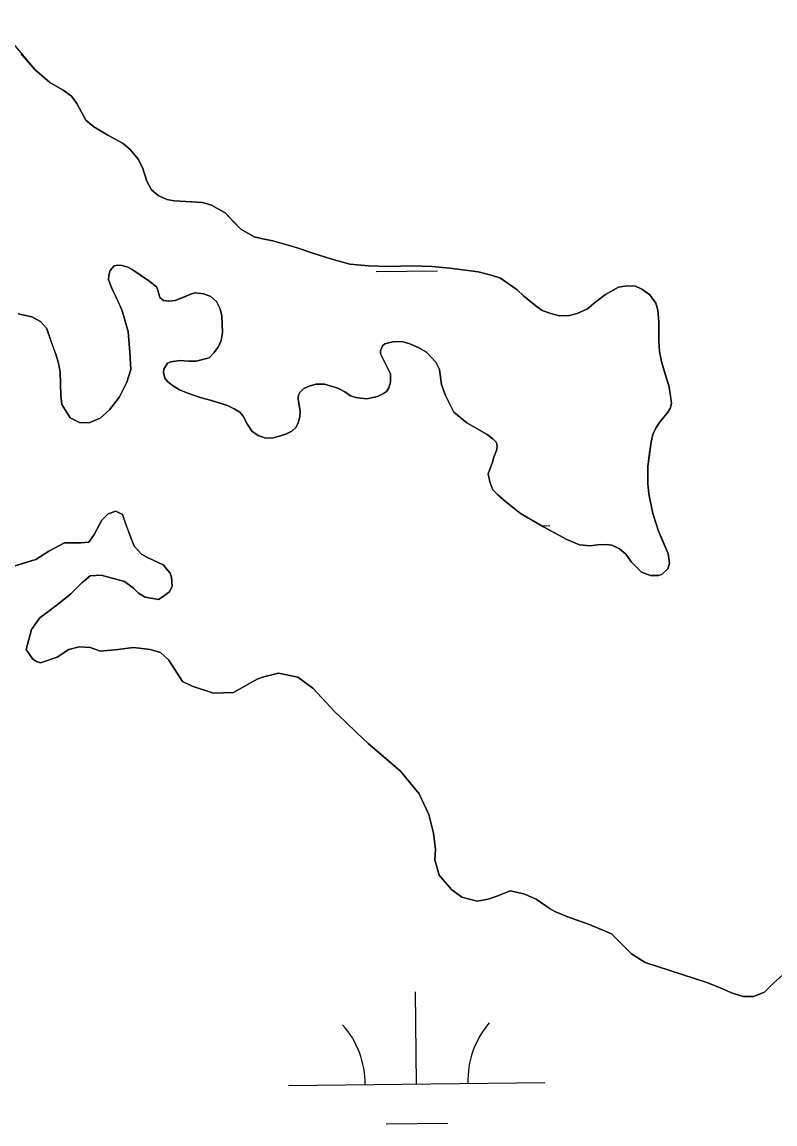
# Model space of a CAD drawing. Extents: x 3694830 to 3732949, y 415201 to 440970.
# Drawn here: x 3721542.5 to 3721836.1, y 421641.3 to 422071.2 of the extents above; entities that cross this region are included whole.
import ezdxf

# ---------------------------------------------------------------- set-up
doc = ezdxf.new("R2010")
doc.units = 0
doc.layers.add('V-TOPO-SHOR', color=7, linetype='Continuous')
doc.layers.add('V-WETL-SWMP', color=7, linetype='Continuous')

msp = doc.modelspace()

# ---------------------------------------------------------------- linework, layer by layer
at = {"layer": 'V-TOPO-SHOR'}
for points in [[(3721758.92, 421957.43), (3721755.96, 421956.76), (3721752.06, 421956.62), (3721748.7, 421957.43), (3721745.33, 421958.64), (3721742.92, 421960.39), (3721738.07, 421964.42), (3721735.52, 421966.71), (3721729.06, 421971.28), (3721725.43, 421972.49), (3721720.32, 421973.7), (3721709.29, 421975.18), (3721702.3, 421975.86), (3721694.64, 421976.13), (3721685.49, 421975.86), (3721677.56, 421976.13), (3721670.3, 421976.8), (3721663.31, 421978.68), (3721655.91, 421980.97), (3721649.32, 421983.26), (3721640.31, 421985.82), (3721635.74, 421986.76), (3721633.05, 421987.43), (3721627.81, 421990.39), (3721625.25, 421992.95), (3721621.62, 421996.71), (3721616.38, 421999.8), (3721612.88, 422000.74), (3721606.29, 422001.15), (3721601.85, 422001.42), (3721598.89, 422001.96), (3721595.53, 422003.57), (3721592.98, 422005.72), (3721591.1, 422009.09), (3721589.48, 422014.47), (3721587.73, 422017.69), (3721584.77, 422021.32), (3721581.95, 422023.88), (3721575.9, 422027.1), (3721570.52, 422030.34), (3721567.29, 422032.89), (3721563.8, 422039.48), (3721561.78, 422042.3), (3721558.55, 422044.59), (3721553.31, 422047.68), (3721547.39, 422052.66), (3721542.15, 422058.85)], [(3721540.93, 421957.32), (3721543.35, 421956.78), (3721546.31, 421956.24), (3721549.67, 421954.36), (3721551.96, 421951.8), (3721552.49, 421950.46), (3721553.7, 421946.83), (3721554.64, 421944.27), (3721555.72, 421941.18), (3721556.66, 421938.09), (3721557.33, 421934.59), (3721557.6, 421925.44), (3721558, 421921.95), (3721561.23, 421916.84), (3721564.86, 421914.96), (3721568.63, 421914.82), (3721572.93, 421916.7), (3721576.56, 421919.93), (3721580.46, 421925.04), (3721583.29, 421930.68), (3721584.9, 421935.66), (3721584.5, 421942.39), (3721583.83, 421950.46), (3721581.41, 421958.92), (3721579.53, 421963.1), (3721577.37, 421967.67), (3721576.17, 421970.62), (3721576.3, 421972.51), (3721576.84, 421974.26), (3721578.45, 421976.14), (3721579.8, 421976.41), (3721581.54, 421976.27), (3721583.7, 421975.6), (3721585.44, 421974.66), (3721591.9, 421970.22), (3721594.86, 421967.93), (3721595.39, 421966.59), (3721596.2, 421963.77), (3721597.68, 421962.55), (3721599.7, 421962.29), (3721602.12, 421962.55), (3721605.61, 421963.9), (3721608.57, 421965.11), (3721609.92, 421965.51), (3721613.28, 421965.11), (3721616.1, 421964.17), (3721618.25, 421962.15), (3721619.73, 421959.33), (3721620.41, 421956.64), (3721620.54, 421953.41), (3721620.67, 421950.04), (3721620.14, 421946.95), (3721619.06, 421944.67), (3721617.44, 421942.25), (3721615.43, 421940.23), (3721612.33, 421939.42), (3721610.32, 421938.89), (3721607.49, 421938.89), (3721604, 421939.16), (3721600.5, 421938.62), (3721599.16, 421938.08), (3721597.81, 421935.79), (3721597.68, 421934.45), (3721598.21, 421932.3), (3721599.16, 421930.95), (3721601.17, 421929.34), (3721603.86, 421927.73), (3721607.09, 421926.38), (3721611.93, 421924.77), (3721616.37, 421923.55), (3721619.6, 421922.48), (3721622.55, 421921.54), (3721625.24, 421920.33), (3721627.39, 421918.98), (3721628.74, 421917.37), (3721630.35, 421914.14), (3721632.23, 421911.45), (3721634.79, 421909.7), (3721637.48, 421908.9), (3721640.57, 421909.03), (3721643.67, 421909.84), (3721645.55, 421910.51), (3721647.7, 421911.58), (3721649.18, 421913.06), (3721649.98, 421914.41), (3721650.79, 421917.23), (3721650.93, 421919.38), (3721650.52, 421921.54), (3721650.12, 421924.22), (3721650.12, 421924.9), (3721650.25, 421925.57), (3721650.79, 421926.65), (3721652.41, 421928.26), (3721654.43, 421929.2), (3721656.98, 421929.87), (3721660.48, 421929.87), (3721663.43, 421929.06)], [(3721663.43, 421929.06), (3721665.18, 421928.53), (3721666.12, 421928.12), (3721668.28, 421926.91), (3721670.56, 421925.43), (3721672.58, 421924.76), (3721674.46, 421924.49), (3721676.88, 421924.22), (3721681.05, 421925.16), (3721683.47, 421926.24), (3721684.55, 421927.04), (3721685.49, 421928.52), (3721686.16, 421930.67), (3721686.16, 421933.9), (3721683.61, 421939.15), (3721682.26, 421941.7), (3721682.26, 421942.91), (3721683.07, 421944.93), (3721683.88, 421945.6), (3721687.1, 421946.41), (3721690.47, 421946.54), (3721693.43, 421945.73), (3721697.19, 421944.12), (3721700.15, 421942.37), (3721702.03, 421940.49), (3721703.78, 421938.47), (3721705.26, 421935.65), (3721706.06, 421929.73), (3721707.54, 421925.56), (3721710.91, 421918.97), (3721715.88, 421914.8), (3721720.45, 421912.25), (3721723.81, 421910.23), (3721726.1, 421908.62), (3721727.44, 421907.14), (3721727.71, 421905.66), (3721727.44, 421904.04), (3721726.5, 421901.49), (3721725.96, 421899.47), (3721724.48, 421895.71), (3721724.21, 421894.9), (3721724.89, 421891.81), (3721726.1, 421888.71), (3721727.84, 421886.83), (3721730.94, 421884.14), (3721736.85, 421879.43), (3721745.86, 421874.19), (3721754.87, 421869.35), (3721759.85, 421867.19), (3721764.02, 421866.79), (3721766.98, 421867.19), (3721770.34, 421867.33), (3721772.49, 421867.06), (3721775.45, 421865.71), (3721777.87, 421863.56), (3721780.15, 421860.47), (3721782.04, 421858.45), (3721784.05, 421856.57), (3721786.47, 421855.63), (3721787.55, 421855.22), (3721790.78, 421855.22), (3721792.12, 421855.76), (3721794.27, 421857.91), (3721794.95, 421859.93), (3721794.41, 421863.83), (3721792.39, 421868.54), (3721790.51, 421872.97), (3721789.84, 421874.99), (3721788.49, 421879.43), (3721786.88, 421887.09), (3721786.48, 421890.99), (3721786.48, 421897.85), (3721787.15, 421902.96), (3721787.82, 421907.26), (3721788.5, 421910.22), (3721789.71, 421913.05), (3721791.32, 421915.33), (3721792.93, 421917.22), (3721794.01, 421918.56), (3721795.22, 421920.44), (3721795.76, 421922.33), (3721795.36, 421925.42), (3721794.82, 421928.78), (3721792.94, 421935.1), (3721791.86, 421938.73), (3721791.05, 421942.63), (3721790.79, 421946.8), (3721790.79, 421948.68), (3721790.79, 421951.64), (3721790.79, 421954.2), (3721790.38, 421958.77), (3721789.58, 421961.59), (3721787.29, 421964.82), (3721784.2, 421966.97), (3721781.65, 421968.18), (3721778.42, 421968.32), (3721775.05, 421967.78), (3721769.95, 421964.96), (3721766.18, 421962), (3721762.95, 421959.31), (3721758.92, 421957.43)], [(3721561.49, 421848.12), (3721565.8, 421852.42), (3721569.02, 421855.11), (3721573.33, 421855.38), (3721582.47, 421852.96), (3721585.97, 421850.27), (3721587.85, 421848.38), (3721590.54, 421846.77), (3721595.65, 421845.96), (3721596.73, 421846.5), (3721599.95, 421848.92), (3721601.03, 421851.07), (3721600.76, 421854.57), (3721600.22, 421856.18), (3721597.53, 421859.41), (3721591.62, 421862.1), (3721589.2, 421863.45), (3721586.24, 421866.67), (3721584.62, 421870.71), (3721582.75, 421875.82), (3721581.67, 421879.04), (3721578.98, 421880.39), (3721576.02, 421879.32), (3721573.6, 421876.9), (3721570.64, 421871.25), (3721568.49, 421868.29), (3721565.53, 421868.02), (3721562.84, 421868.02), (3721559.07, 421868.02), (3721552.89, 421864.79), (3721547.78, 421861.57), (3721543.48, 421860.22), (3721539.44, 421858.88)], [(3721839.31, 421699.63), (3721835.54, 421696.13), (3721832.04, 421692.63), (3721827.74, 421691.02), (3721823.71, 421691.02), (3721819.13, 421692.37), (3721815.1, 421694.25), (3721809.45, 421696.4), (3721785.52, 421704.21), (3721780.14, 421707.7), (3721772.34, 421715.5), (3721764, 421719), (3721754.86, 421722.23), (3721750.29, 421724.11), (3721748.4, 421725.19), (3721743.02, 421728.95), (3721738.18, 421731.11), (3721732.8, 421732.18), (3721727.96, 421730.3), (3721724.2, 421728.96), (3721719.89, 421728.15), (3721713.98, 421729.76), (3721709.94, 421732.72), (3721705.1, 421738.37), (3721703.49, 421744.29), (3721703.76, 421748.32), (3721702.95, 421754.78), (3721701.07, 421762.04), (3721697.31, 421770.11), (3721690.05, 421778.98), (3721682.52, 421785.44), (3721677.41, 421789.74), (3721673.1, 421793.78), (3721668.53, 421798.35), (3721664.5, 421802.12), (3721655.89, 421811.26), (3721649.98, 421815.57), (3721642.44, 421817.18), (3721636.26, 421815.57), (3721634.11, 421814.76), (3721624.96, 421809.65), (3721617.16, 421809.38), (3721608.82, 421812.07), (3721605.06, 421813.96), (3721599.68, 421822.29), (3721596.45, 421825.25), (3721592.42, 421826.33), (3721585.97, 421827.14), (3721579.78, 421826.33), (3721573.06, 421825.79), (3721569.02, 421827.14), (3721564.72, 421827.41), (3721560.68, 421826.33), (3721556.11, 421823.37), (3721549.66, 421821.22), (3721548.04, 421821.76), (3721546.7, 421822.57), (3721544.01, 421826.33), (3721546.16, 421834.13), (3721549.39, 421838.71), (3721556.12, 421843.82), (3721561.49, 421848.12)]]:
    msp.add_lwpolyline(points, dxfattribs=at)
at = {"layer": 'V-WETL-SWMP'}
for p, q in [((3721531.8, 422071.22), (3721547.39, 422052.66)), ((3721547.39, 422052.66), (3721553.31, 422047.68)), ((3721553.31, 422047.68), (3721558.56, 422044.59)), ((3721558.56, 422044.59), (3721561.78, 422042.3)), ((3721561.78, 422042.3), (3721563.8, 422039.48)), ((3721563.8, 422039.48), (3721567.3, 422032.89)), ((3721567.3, 422032.89), (3721570.52, 422030.33)), ((3721570.52, 422030.33), (3721575.9, 422027.11)), ((3721575.9, 422027.11), (3721581.95, 422023.88)), ((3721581.95, 422023.88), (3721584.78, 422021.32)), ((3721584.78, 422021.32), (3721587.73, 422017.69)), ((3721587.73, 422017.69), (3721589.48, 422014.46)), ((3721589.48, 422014.46), (3721591.1, 422009.09)), ((3721591.1, 422009.09), (3721592.98, 422005.72)), ((3721592.98, 422005.72), (3721595.53, 422003.57)), ((3721595.53, 422003.57), (3721598.89, 422001.96)), ((3721598.89, 422001.96), (3721601.85, 422001.42)), ((3721601.85, 422001.42), (3721612.88, 422000.74)), ((3721612.88, 422000.74), (3721616.38, 421999.8)), ((3721616.38, 421999.8), (3721621.62, 421996.71)), ((3721621.62, 421996.71), (3721627.81, 421990.39)), ((3721627.81, 421990.39), (3721633.05, 421987.43)), ((3721633.05, 421987.43), (3721635.74, 421986.76)), ((3721635.74, 421986.76), (3721640.31, 421985.82)), ((3721640.31, 421985.82), (3721649.32, 421983.26)), ((3721649.32, 421983.26), (3721655.91, 421980.97)), ((3721655.91, 421980.97), (3721663.31, 421978.69)), ((3721663.31, 421978.69), (3721670.3, 421976.8)), ((3721576.84, 421974.26), (3721576.3, 421972.51)), ((3721578.45, 421976.14), (3721576.84, 421974.26)), ((3721579.8, 421976.41), (3721578.45, 421976.14)), ((3721581.54, 421976.27), (3721579.8, 421976.41)), ((3721583.7, 421975.6), (3721581.54, 421976.27)), ((3721585.44, 421974.66), (3721583.7, 421975.6)), ((3721591.9, 421970.22), (3721585.44, 421974.66)), ((3721670.3, 421976.8), (3721677.56, 421976.13)), ((3721677.56, 421976.13), (3721685.49, 421975.86)), ((3721680.53, 421973.91), (3721704.53, 421974.2)), ((3721685.49, 421975.86), (3721694.64, 421976.13)), ((3721694.64, 421976.13), (3721702.3, 421975.86)), ((3721702.3, 421975.86), (3721709.3, 421975.18)), ((3721709.3, 421975.18), (3721720.32, 421973.7)), ((3721720.32, 421973.7), (3721725.43, 421972.49)), ((3721576.3, 421972.51), (3721576.16, 421970.63)), ((3721576.16, 421970.63), (3721577.37, 421967.67)), ((3721594.86, 421967.93), (3721591.9, 421970.22)), ((3721725.43, 421972.49), (3721729.06, 421971.28)), ((3721729.06, 421971.28), (3721735.52, 421966.71)), ((3721577.37, 421967.67), (3721581.41, 421958.93)), ((3721595.39, 421966.59), (3721594.86, 421967.93)), ((3721596.2, 421963.77), (3721595.39, 421966.59)), ((3721608.57, 421965.11), (3721602.12, 421962.56)), ((3721609.92, 421965.51), (3721608.57, 421965.11)), ((3721613.28, 421965.11), (3721609.92, 421965.51)), ((3721616.1, 421964.17), (3721613.28, 421965.11)), ((3721618.25, 421962.15), (3721616.1, 421964.17)), ((3721735.52, 421966.71), (3721738.07, 421964.42)), ((3721738.07, 421964.42), (3721742.91, 421960.39)), ((3721766.18, 421962), (3721769.94, 421964.96)), ((3721769.94, 421964.96), (3721775.05, 421967.78)), ((3721775.05, 421967.78), (3721778.42, 421968.32)), ((3721778.42, 421968.32), (3721781.64, 421968.18)), ((3721781.64, 421968.18), (3721784.2, 421966.97)), ((3721784.2, 421966.97), (3721787.29, 421964.82)), ((3721787.29, 421964.82), (3721789.58, 421961.59)), ((3721597.68, 421962.56), (3721596.2, 421963.77)), ((3721599.7, 421962.29), (3721597.68, 421962.56)), ((3721602.12, 421962.56), (3721599.7, 421962.29)), ((3721619.73, 421959.33), (3721618.25, 421962.15)), ((3721742.91, 421960.39), (3721745.33, 421958.64)), ((3721762.95, 421959.31), (3721766.18, 421962)), ((3721789.58, 421961.59), (3721790.38, 421958.77)), ((3721546.31, 421956.24), (3721540.93, 421957.32)), ((3721549.67, 421954.36), (3721546.31, 421956.24)), ((3721581.41, 421958.93), (3721583.83, 421950.45)), ((3721620.41, 421956.64), (3721619.73, 421959.33)), ((3721620.67, 421950.05), (3721620.41, 421956.64)), ((3721745.33, 421958.64), (3721748.7, 421957.43)), ((3721748.7, 421957.43), (3721752.06, 421956.62)), ((3721752.06, 421956.62), (3721755.96, 421956.76)), ((3721755.96, 421956.76), (3721758.92, 421957.43)), ((3721758.92, 421957.43), (3721762.95, 421959.31)), ((3721790.38, 421958.77), (3721790.79, 421954.2)), ((3721551.96, 421951.8), (3721549.67, 421954.36)), ((3721555.72, 421941.18), (3721551.96, 421951.8)), ((3721790.79, 421954.2), (3721790.79, 421946.8)), ((3721583.83, 421950.45), (3721584.5, 421942.39)), ((3721619.06, 421944.67), (3721620.14, 421946.95)), ((3721620.14, 421946.95), (3721620.67, 421950.05)), ((3721617.45, 421942.25), (3721619.06, 421944.67)), ((3721683.07, 421944.93), (3721682.26, 421942.91)), ((3721682.26, 421942.91), (3721682.26, 421941.7)), ((3721683.88, 421945.6), (3721683.07, 421944.93)), ((3721687.1, 421946.41), (3721683.88, 421945.6)), ((3721690.47, 421946.54), (3721687.1, 421946.41)), ((3721693.43, 421945.74), (3721690.47, 421946.54)), ((3721697.19, 421944.12), (3721693.43, 421945.74)), ((3721700.15, 421942.37), (3721697.19, 421944.12)), ((3721790.79, 421946.8), (3721791.05, 421942.63)), ((3721791.05, 421942.63), (3721791.86, 421938.73)), ((3721556.66, 421938.09), (3721555.72, 421941.18)), ((3721584.5, 421942.39), (3721584.9, 421935.66)), ((3721599.16, 421938.08), (3721600.5, 421938.62)), ((3721600.5, 421938.62), (3721604, 421939.16)), ((3721604, 421939.16), (3721607.49, 421938.89)), ((3721607.49, 421938.89), (3721610.32, 421938.89)), ((3721610.32, 421938.89), (3721615.43, 421940.23)), ((3721615.43, 421940.23), (3721617.45, 421942.25)), ((3721682.26, 421941.7), (3721686.16, 421933.9)), ((3721702.03, 421940.49), (3721700.15, 421942.37)), ((3721703.78, 421938.47), (3721702.03, 421940.49)), ((3721705.26, 421935.65), (3721703.78, 421938.47)), ((3721791.86, 421938.73), (3721794.82, 421928.78)), ((3721557.33, 421934.59), (3721556.66, 421938.09)), ((3721557.6, 421925.44), (3721557.33, 421934.59)), ((3721584.9, 421935.66), (3721583.29, 421930.69)), ((3721597.68, 421934.45), (3721597.81, 421935.79)), ((3721598.21, 421932.3), (3721597.68, 421934.45)), ((3721597.81, 421935.79), (3721599.16, 421938.08)), ((3721706.06, 421929.73), (3721705.26, 421935.65)), ((3721583.29, 421930.69), (3721580.46, 421925.04)), ((3721599.16, 421930.95), (3721598.21, 421932.3)), ((3721601.17, 421929.34), (3721599.16, 421930.95)), ((3721656.98, 421929.87), (3721654.43, 421929.2)), ((3721660.48, 421929.87), (3721656.98, 421929.87)), ((3721663.44, 421929.06), (3721660.48, 421929.87)), ((3721686.16, 421930.67), (3721685.49, 421928.52)), ((3721686.16, 421933.9), (3721686.16, 421930.67)), ((3721707.54, 421925.56), (3721706.06, 421929.73)), ((3721558, 421921.95), (3721557.6, 421925.44)), ((3721603.86, 421927.73), (3721601.17, 421929.34)), ((3721607.09, 421926.38), (3721603.86, 421927.73)), ((3721611.93, 421924.77), (3721607.09, 421926.38)), ((3721650.26, 421925.57), (3721650.12, 421924.9)), ((3721650.79, 421926.64), (3721650.26, 421925.57)), ((3721652.41, 421928.26), (3721650.79, 421926.64)), ((3721654.43, 421929.2), (3721652.41, 421928.26)), ((3721665.18, 421928.53), (3721663.44, 421929.06)), ((3721666.12, 421928.12), (3721665.18, 421928.53)), ((3721668.28, 421926.91), (3721666.12, 421928.12)), ((3721670.56, 421925.43), (3721668.28, 421926.91)), ((3721672.58, 421924.76), (3721670.56, 421925.43)), ((3721683.47, 421926.24), (3721681.05, 421925.16)), ((3721684.55, 421927.04), (3721683.47, 421926.24)), ((3721685.49, 421928.52), (3721684.55, 421927.04)), ((3721710.9, 421918.97), (3721707.54, 421925.56)), ((3721794.82, 421928.78), (3721795.76, 421922.33)), ((3721561.23, 421916.84), (3721558, 421921.95)), ((3721580.46, 421925.04), (3721576.56, 421919.93)), ((3721616.37, 421923.56), (3721611.93, 421924.77)), ((3721622.55, 421921.54), (3721616.37, 421923.56)), ((3721625.24, 421920.33), (3721622.55, 421921.54)), ((3721650.12, 421924.9), (3721650.12, 421924.22)), ((3721650.12, 421924.22), (3721650.93, 421919.38)), ((3721674.46, 421924.49), (3721672.58, 421924.76)), ((3721676.88, 421924.22), (3721674.46, 421924.49)), ((3721681.05, 421925.16), (3721676.88, 421924.22)), ((3721795.76, 421922.33), (3721795.22, 421920.44)), ((3721564.86, 421914.95), (3721561.23, 421916.84)), ((3721576.56, 421919.93), (3721572.93, 421916.7)), ((3721627.39, 421918.98), (3721625.24, 421920.33)), ((3721628.74, 421917.37), (3721627.39, 421918.98)), ((3721630.35, 421914.14), (3721628.74, 421917.37)), ((3721650.79, 421917.23), (3721649.99, 421914.41)), ((3721650.93, 421919.38), (3721650.79, 421917.23)), ((3721715.88, 421914.8), (3721710.9, 421918.97)), ((3721794.01, 421918.56), (3721791.32, 421915.33)), ((3721795.22, 421920.44), (3721794.01, 421918.56)), ((3721568.63, 421914.82), (3721564.86, 421914.95)), ((3721572.93, 421916.7), (3721568.63, 421914.82)), ((3721632.23, 421911.45), (3721630.35, 421914.14)), ((3721649.18, 421913.06), (3721647.7, 421911.58)), ((3721649.99, 421914.41), (3721649.18, 421913.06)), ((3721720.45, 421912.25), (3721715.88, 421914.8)), ((3721789.71, 421913.05), (3721788.5, 421910.22)), ((3721791.32, 421915.33), (3721789.71, 421913.05)), ((3721634.79, 421909.7), (3721632.23, 421911.45)), ((3721637.48, 421908.9), (3721634.79, 421909.7)), ((3721640.57, 421909.03), (3721637.48, 421908.9)), ((3721643.67, 421909.84), (3721640.57, 421909.03)), ((3721645.55, 421910.51), (3721643.67, 421909.84)), ((3721647.7, 421911.58), (3721645.55, 421910.51)), ((3721723.81, 421910.23), (3721720.45, 421912.25)), ((3721726.1, 421908.62), (3721723.81, 421910.23)), ((3721727.44, 421907.14), (3721726.1, 421908.62)), ((3721788.5, 421910.22), (3721787.82, 421907.27)), ((3721726.5, 421901.49), (3721727.44, 421904.04)), ((3721727.71, 421905.66), (3721727.44, 421907.14)), ((3721727.44, 421904.04), (3721727.71, 421905.66)), ((3721787.82, 421907.27), (3721786.48, 421897.85)), ((3721725.96, 421899.47), (3721726.5, 421901.49)), ((3721724.21, 421894.9), (3721725.96, 421899.47)), ((3721786.48, 421897.85), (3721786.48, 421890.99)), ((3721724.89, 421891.81), (3721724.21, 421894.9)), ((3721726.1, 421888.71), (3721724.89, 421891.81)), ((3721786.48, 421890.99), (3721786.88, 421887.09)), ((3721727.84, 421886.83), (3721726.1, 421888.71)), ((3721730.94, 421884.14), (3721727.84, 421886.83)), ((3721786.88, 421887.09), (3721788.49, 421879.43)), ((3721736.85, 421879.43), (3721730.94, 421884.14)), ((3721573.6, 421876.89), (3721576.02, 421879.32)), ((3721576.02, 421879.32), (3721578.98, 421880.39)), ((3721578.98, 421880.39), (3721581.67, 421879.04)), ((3721581.67, 421879.04), (3721582.74, 421875.82)), ((3721745.86, 421874.19), (3721736.85, 421879.43)), ((3721788.49, 421879.43), (3721790.51, 421872.97)), ((3721570.64, 421871.25), (3721573.6, 421876.89)), ((3721582.74, 421875.82), (3721584.63, 421870.71)), ((3721745.04, 421874.67), (3721748.31, 421874.71)), ((3721754.87, 421869.35), (3721745.86, 421874.19)), ((3721568.49, 421868.29), (3721570.64, 421871.25)), ((3721584.63, 421870.71), (3721586.24, 421866.67)), ((3721790.51, 421872.97), (3721794.41, 421863.83)), ((3721552.89, 421864.79), (3721559.08, 421868.02)), ((3721559.08, 421868.02), (3721565.53, 421868.02)), ((3721565.53, 421868.02), (3721568.49, 421868.29)), ((3721586.24, 421866.67), (3721589.2, 421863.45)), ((3721759.85, 421867.19), (3721754.87, 421869.35)), ((3721764.02, 421866.79), (3721759.85, 421867.19)), ((3721766.98, 421867.19), (3721764.02, 421866.79)), ((3721770.34, 421867.33), (3721766.98, 421867.19)), ((3721772.49, 421867.06), (3721770.34, 421867.33)), ((3721775.45, 421865.71), (3721772.49, 421867.06)), ((3721777.87, 421863.56), (3721775.45, 421865.71)), ((3721539.44, 421858.88), (3721547.78, 421861.57)), ((3721547.78, 421861.57), (3721552.89, 421864.79)), ((3721589.2, 421863.45), (3721591.62, 421862.1)), ((3721591.62, 421862.1), (3721597.53, 421859.41)), ((3721780.15, 421860.47), (3721777.87, 421863.56)), ((3721794.41, 421863.83), (3721794.95, 421859.93)), ((3721597.53, 421859.41), (3721600.22, 421856.18)), ((3721782.04, 421858.45), (3721780.15, 421860.47)), ((3721784.05, 421856.57), (3721782.04, 421858.45)), ((3721787.55, 421855.22), (3721784.05, 421856.57)), ((3721794.27, 421857.91), (3721792.12, 421855.76)), ((3721794.95, 421859.93), (3721794.27, 421857.91)), ((3721565.8, 421852.42), (3721561.49, 421848.12)), ((3721569.03, 421855.11), (3721565.8, 421852.42)), ((3721573.33, 421855.38), (3721569.03, 421855.11)), ((3721582.47, 421852.96), (3721573.33, 421855.38)), ((3721585.97, 421850.27), (3721582.47, 421852.96)), ((3721600.22, 421856.18), (3721600.76, 421854.57)), ((3721600.76, 421854.57), (3721601.03, 421851.07)), ((3721790.78, 421855.22), (3721787.55, 421855.22)), ((3721792.12, 421855.76), (3721790.78, 421855.22)), ((3721561.49, 421848.12), (3721556.11, 421843.82)), ((3721587.85, 421848.38), (3721585.97, 421850.27)), ((3721590.54, 421846.77), (3721587.85, 421848.38)), ((3721599.95, 421848.92), (3721596.73, 421846.5)), ((3721601.03, 421851.07), (3721599.95, 421848.92)), ((3721556.11, 421843.82), (3721549.39, 421838.71)), ((3721595.65, 421845.96), (3721590.54, 421846.77)), ((3721596.73, 421846.5), (3721595.65, 421845.96)), ((3721549.39, 421838.71), (3721546.16, 421834.13)), ((3721546.16, 421834.13), (3721544.01, 421826.33)), ((3721560.68, 421826.33), (3721564.72, 421827.41)), ((3721564.72, 421827.41), (3721569.02, 421827.14)), ((3721569.02, 421827.14), (3721573.06, 421825.79)), ((3721579.78, 421826.33), (3721585.97, 421827.14)), ((3721585.97, 421827.14), (3721592.42, 421826.33)), ((3721544.01, 421826.33), (3721546.7, 421822.57)), ((3721546.7, 421822.57), (3721548.04, 421821.76)), ((3721549.66, 421821.22), (3721556.11, 421823.38)), ((3721556.11, 421823.38), (3721560.68, 421826.33)), ((3721573.06, 421825.79), (3721579.78, 421826.33)), ((3721592.42, 421826.33), (3721596.46, 421825.25)), ((3721596.46, 421825.25), (3721599.68, 421822.29)), ((3721599.68, 421822.29), (3721605.06, 421813.96)), ((3721548.04, 421821.76), (3721549.66, 421821.22)), ((3721605.06, 421813.96), (3721608.83, 421812.07)), ((3721624.96, 421809.65), (3721634.11, 421814.76)), ((3721634.11, 421814.76), (3721636.26, 421815.57)), ((3721636.26, 421815.57), (3721642.45, 421817.18)), ((3721642.45, 421817.18), (3721649.98, 421815.57)), ((3721649.98, 421815.57), (3721655.89, 421811.26)), ((3721608.83, 421812.07), (3721617.16, 421809.38)), ((3721617.16, 421809.38), (3721624.96, 421809.65)), ((3721655.89, 421811.26), (3721664.5, 421802.12)), ((3721664.5, 421802.12), (3721668.53, 421798.35)), ((3721668.53, 421798.35), (3721673.1, 421793.78)), ((3721673.1, 421793.78), (3721677.41, 421789.74)), ((3721677.41, 421789.74), (3721690.05, 421778.98)), ((3721690.05, 421778.98), (3721697.31, 421770.11)), ((3721697.31, 421770.11), (3721701.07, 421762.04)), ((3721701.07, 421762.04), (3721702.95, 421754.78)), ((3721702.95, 421754.78), (3721703.76, 421748.32)), ((3721703.76, 421748.32), (3721703.49, 421744.29)), ((3721703.49, 421744.29), (3721705.1, 421738.37)), ((3721705.1, 421738.37), (3721709.94, 421732.72)), ((3721709.94, 421732.72), (3721713.98, 421729.76)), ((3721727.96, 421730.3), (3721732.8, 421732.18)), ((3721732.8, 421732.18), (3721738.18, 421731.11)), ((3721713.98, 421729.76), (3721719.89, 421728.15)), ((3721719.89, 421728.15), (3721724.2, 421728.96)), ((3721724.2, 421728.96), (3721727.96, 421730.3)), ((3721738.18, 421731.11), (3721743.02, 421728.95)), ((3721743.02, 421728.95), (3721748.4, 421725.19)), ((3721748.4, 421725.19), (3721750.29, 421724.11)), ((3721750.29, 421724.11), (3721754.86, 421722.23)), ((3721754.86, 421722.23), (3721764, 421719)), ((3721764, 421719), (3721772.34, 421715.5)), ((3721772.34, 421715.5), (3721780.14, 421707.7)), ((3721780.14, 421707.7), (3721785.52, 421704.21)), ((3721785.52, 421704.21), (3721809.45, 421696.4)), ((3721835.54, 421696.13), (3721839.31, 421699.63)), ((3721809.45, 421696.4), (3721815.1, 421694.25)), ((3721815.1, 421694.25), (3721819.13, 421692.37)), ((3721832.04, 421692.64), (3721835.54, 421696.13)), ((3721696.32, 421656.83), (3721695.89, 421692.83)), ((3721819.13, 421692.37), (3721823.71, 421691.02)), ((3721823.71, 421691.02), (3721827.74, 421691.02)), ((3721827.74, 421691.02), (3721832.04, 421692.64)), ((3721646.32, 421656.23), (3721746.31, 421657.43)), ((3721684.5, 421641.26), (3721708.5, 421641.54))]:
    msp.add_line(p, q, dxfattribs=at)
for centre, start, end in [((3721751.55, 421657.96), 139.9115, 181.4552), ((3721641.07, 421656.65), 359.9115, 41.4552)]:
    msp.add_arc(centre, 35.25, start, end, dxfattribs=at)

doc.saveas('drawing.dxf')
